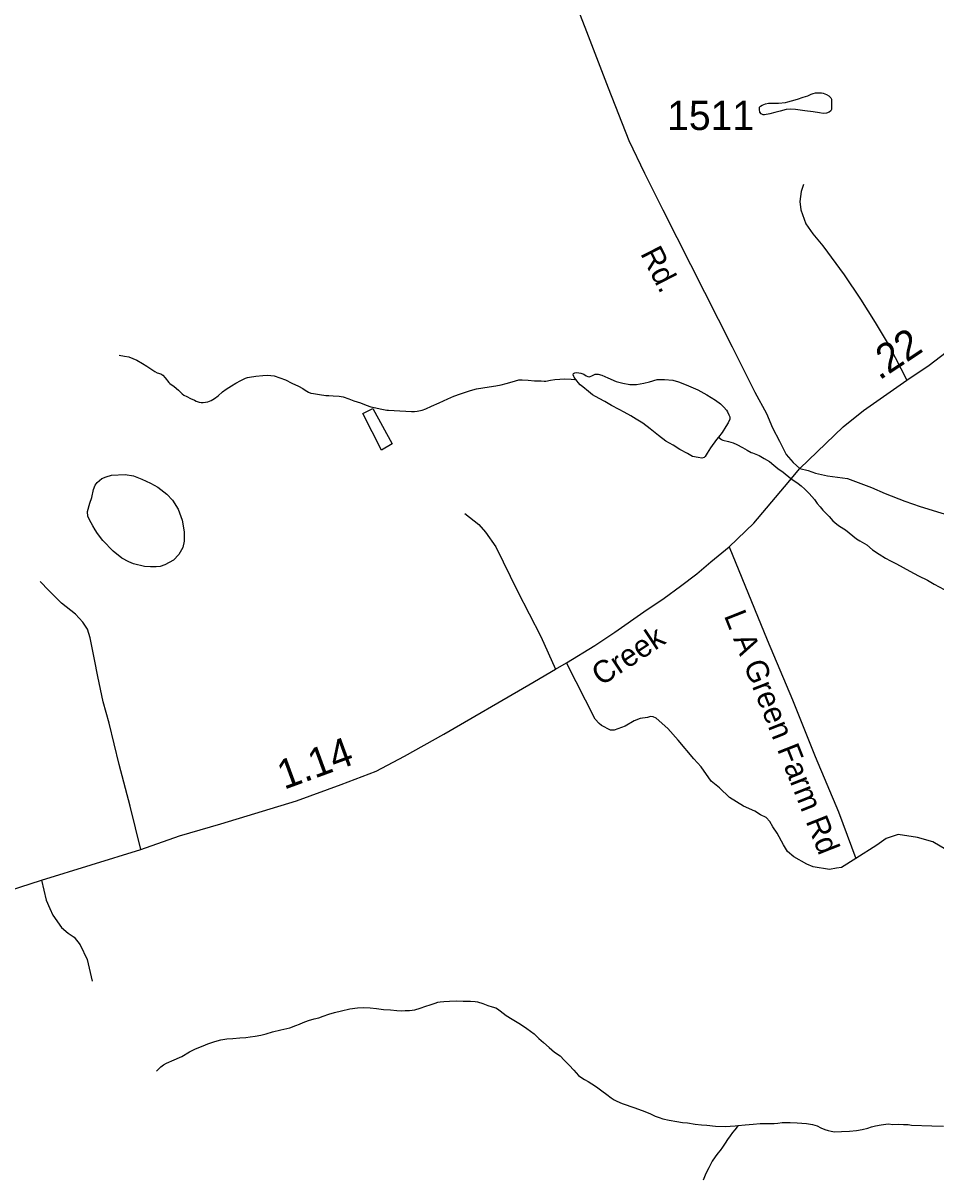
# Model space of a CAD drawing. Extents: x 2220236 to 2384410, y 720751 to 894131.
# Drawn here: x 2332139 to 2336042, y 858872 to 863811 of the extents above; entities that cross this region are included whole.
import ezdxf

# ---------------------------------------------------------------- set-up
doc = ezdxf.new("R2010")
doc.units = 0
for name, color, linetype in [('Exist Hydrographic Misc Water Feature', 7, 'Continuous'), ('Exist Hydrographic Pond Under 1500 Sq Ft', 7, 'Continuous'), ('Exist Road Non-System Type 51', 7, 'Continuous'), ('Exist Road Non-System Type 51 Label', 7, 'Continuous'), ('Exist Road Secondary Mileage Hundredths English Label', 7, 'Continuous'), ('Exist Road Secondary Type 51 Attributed', 7, 'Continuous'), ('Exist Road Secondary Type 51 Label', 7, 'Continuous'), ('Exist Road Secondary Type 51 Number Label', 7, 'Continuous')]:
    doc.layers.add(name, color=color, linetype=linetype)

msp = doc.modelspace()

# ---------------------------------------------------------------- linework, layer by layer
at = {"layer": 'Exist Hydrographic Misc Water Feature'}
for points in [[(2332548.8, 862390.3), (2332572.2, 862387), (2332590.8, 862382.9), (2332607.4, 862377), (2332625.1, 862368.8), (2332649.3, 862355.1), (2332668.2, 862343.4), (2332685.4, 862331.9), (2332702.3, 862321.1), (2332711.7, 862315.6), (2332727.6, 862310.7), (2332735.7, 862305.1), (2332746, 862294), (2332761.9, 862274.3), (2332766.4, 862270.2), (2332784.3, 862257.2), (2332802.7, 862241.5), (2332818.8, 862224.8), (2332825.5, 862220.1), (2332838.9, 862213.5), (2332855, 862205.9), (2332871.1, 862198.4), (2332879.1, 862193.8), (2332891.1, 862190), (2332900.3, 862188.7), (2332909.2, 862188.4), (2332929.1, 862190.9), (2332943, 862196.4), (2332957.1, 862205.2), (2332972.4, 862217.3), (2332991, 862234.5), (2333006.7, 862245.6), (2333030.4, 862259.7), (2333048.3, 862270.3), (2333070.1, 862282.7), (2333090.1, 862292.7), (2333098.8, 862295.3), (2333107.3, 862297.3), (2333134, 862301), (2333163.8, 862303.9), (2333185.7, 862305.4), (2333198.2, 862304.3), (2333211.8, 862302.6), (2333236.1, 862294.4), (2333260.1, 862284.9), (2333288.2, 862271.2), (2333316.3, 862257.6), (2333334.5, 862247.5), (2333344.6, 862241.4), (2333358.7, 862232.1), (2333369.1, 862228.6), (2333380.6, 862226.4), (2333406.7, 862222.6), (2333432.8, 862218.7), (2333446.6, 862217.6), (2333465.1, 862216.8), (2333491, 862215.5), (2333506.9, 862211.9), (2333531.2, 862204), (2333553.2, 862195.8), (2333581.2, 862186.4), (2333605.5, 862176.6), (2333625.5, 862169.2), (2333647.7, 862165.2), (2333665.5, 862161.9), (2333693.7, 862155.5), (2333700.6, 862155.2), (2333725.6, 862154.6), (2333749.6, 862152.9), (2333775.6, 862150.7), (2333799.6, 862149.4), (2333811.8, 862149.9), (2333823.9, 862151), (2333845.7, 862156.2), (2333861.5, 862161.8), (2333885.3, 862172.6), (2333917.3, 862187), (2333955, 862203.3), (2333981.1, 862215.9), (2334008.9, 862225.9), (2334030.6, 862232.7), (2334052.6, 862240.1), (2334077, 862246.7), (2334104.7, 862251.1), (2334132.4, 862255.5), (2334160.4, 862260), (2334183.6, 862264.2), (2334204, 862269.3), (2334220.3, 862273.9), (2334244.3, 862280.8), (2334258.2, 862284.7), (2334272.3, 862285.2), (2334298.3, 862283.7), (2334326.3, 862281.5), (2334354.2, 862280.4), (2334367.7, 862279.9), (2334374.3, 862280.2)], [(2334374.3, 862280.2), (2334394.1, 862284.3), (2334412.1, 862286.7), (2334455, 862289.4), (2334482.3, 862287.9), (2334498.1, 862286.3), (2334503.4, 862285.5)], [(2335112.1, 862039.6), (2335125, 862030.3), (2335131.3, 862027.3), (2335155.5, 862021.7), (2335175.4, 862015.9), (2335191.5, 862008.4), (2335215.6, 861996.2), (2335235.8, 861984.9), (2335252.9, 861974.8), (2335258, 861972.7), (2335286, 861961.4), (2335308.1, 861949.2), (2335330.4, 861935.3), (2335348.7, 861919.6), (2335366.7, 861906.6), (2335389, 861890.1), (2335421.3, 861862.9), (2335453.7, 861841.2), (2335465.6, 861831.9), (2335481.9, 861817.8), (2335500, 861799.5), (2335522.4, 861774.1), (2335534.6, 861755.9), (2335546.7, 861741.6), (2335559.1, 861728), (2335585.2, 861700.5), (2335602, 861682.2), (2335618, 861668.1), (2335629.8, 861659.7), (2335656.1, 861643.4), (2335686.4, 861617.7), (2335703.3, 861605.3), (2335716.4, 861596.6), (2335746.7, 861579.1), (2335770.8, 861558.8), (2335799.2, 861539.3), (2335826.4, 861523.3), (2335847.6, 861511.7), (2335873.8, 861498), (2335901.9, 861482.7), (2335930.2, 861466.8), (2335968.4, 861447.1), (2336006.6, 861427.9), (2336034.8, 861412), (2336077.1, 861389.1)], [(2332709.5, 859328.7), (2332727.4, 859346.8), (2332739.2, 859355.5), (2332751.7, 859362.6), (2332762.3, 859367.9), (2332774.9, 859373.4), (2332816.8, 859392.1), (2332850.5, 859410.9), (2332873.3, 859422.3), (2332889.7, 859430.6), (2332908.2, 859436.9), (2332928.2, 859445.3), (2332957.9, 859456.3), (2332984, 859462.3), (2333009.7, 859466.7), (2333035.9, 859468.4), (2333066, 859471.3), (2333091.8, 859473.3), (2333109.8, 859475.7), (2333131.7, 859478.2), (2333155.8, 859482.5), (2333177.5, 859488.3), (2333205.4, 859496.7), (2333241.5, 859505.7), (2333279.2, 859513.8), (2333305.1, 859523.7), (2333321.2, 859530.3), (2333337, 859536.5), (2333359, 859544.9), (2333383, 859553.1), (2333402.8, 859557.2), (2333422.6, 859564), (2333446.5, 859572.2), (2333470.5, 859579.7), (2333500.4, 859586.8), (2333536.2, 859594.9), (2333568.5, 859600.1), (2333596.3, 859601.3), (2333622.3, 859600), (2333650.4, 859596.2), (2333680.4, 859592.6), (2333710.3, 859591.2), (2333736.3, 859588.9), (2333756.4, 859587.5), (2333772.5, 859588.1), (2333790.5, 859587.9), (2333814.4, 859590.5), (2333836.3, 859598.9), (2333860.3, 859607.1), (2333880.1, 859612.9), (2333900.2, 859619.6), (2333912.2, 859623.4), (2333921.9, 859625.4), (2333938, 859626.1), (2333961.9, 859627.7), (2333990.4, 859628.9), (2334019.9, 859628.4), (2334052.1, 859627.5), (2334071.9, 859626.6), (2334082.1, 859625.4), (2334104.1, 859618.1), (2334126.1, 859609.8), (2334144.3, 859604), (2334160.3, 859599.1), (2334167, 859595.1), (2334178.5, 859586.7), (2334204.6, 859567.1), (2334230.8, 859551.7), (2334265.2, 859530.2), (2334293.2, 859510.9), (2334323.7, 859488.2), (2334343.9, 859468.7), (2334363.9, 859451.5), (2334388.5, 859429.5), (2334410.6, 859409.7), (2334434.9, 859393.7), (2334453, 859376.3), (2334473.3, 859354.2), (2334493.5, 859332.7), (2334513.8, 859310.6), (2334528, 859299.7), (2334540.1, 859292.9), (2334554.9, 859285.3), (2334570.4, 859275.1), (2334590.3, 859262.2), (2334614.3, 859245.1), (2334634.6, 859228.5), (2334652.9, 859214.5), (2334666.4, 859206.2), (2334677.1, 859200.7), (2334701.2, 859191.2), (2334755.4, 859172.1), (2334797.8, 859156.4), (2334821.8, 859146.9), (2334841.9, 859136.9), (2334858.6, 859130.4), (2334874.2, 859125.1)], [(2334874.2, 859125.1), (2334902, 859119.7), (2334934.1, 859113.8), (2334958.2, 859109.8), (2334980.6, 859107.5), (2335012.3, 859102.8), (2335039.3, 859100), (2335062.4, 859097.7), (2335100.3, 859094.3), (2335140.4, 859092.7), (2335184.3, 859095.1), (2335197, 859096.6)], [(2335197, 859096.6), (2335182.7, 859078.6), (2335172.7, 859066.7), (2335163.1, 859052.6), (2335151.2, 859036.3), (2335141.4, 859020.5), (2335129.9, 859003.6), (2335119.7, 858990.1), (2335109.6, 858978.2), (2335097.8, 858961.9), (2335086.1, 858943.4), (2335070.5, 858915.8), (2335058.7, 858891.4), (2335047.1, 858863)], [(2335197, 859096.6), (2335226.5, 859099.5), (2335260.5, 859101.5), (2335290.3, 859104.4), (2335318.5, 859104.9), (2335350.3, 859105.2), (2335366.3, 859106.8), (2335384.3, 859109.2), (2335418.4, 859109.6), (2335448.3, 859108.5), (2335488.8, 859105.3), (2335514.2, 859101.4), (2335534.5, 859095.6), (2335550.6, 859087.1), (2335566.7, 859079.6), (2335581.3, 859074.6), (2335594.9, 859071.9), (2335608.7, 859069.8), (2335638.6, 859070.4), (2335672.6, 859072.4), (2335702.7, 859075.3), (2335727.5, 859078.9), (2335750.5, 859085.4), (2335766.4, 859090.4), (2335784.3, 859094.4), (2335808.4, 859098.6), (2335828.3, 859102.7), (2335840.4, 859103.2), (2335856.2, 859101.3), (2335882.5, 859101.7), (2335904.2, 859100.9), (2335924.2, 859100.1), (2335938.4, 859098), (2336024.6, 859095), (2336074.5, 859093.8)]]:
    msp.add_lwpolyline(points, dxfattribs=at)
at = {"layer": 'Exist Hydrographic Pond Under 1500 Sq Ft'}
for points in [[(2335595.3, 863467.4), (2335595.7, 863441.2), (2335592.6, 863435.5), (2335585.7, 863429.3), (2335573.7, 863425.5), (2335560.6, 863424.3), (2335543.8, 863426.9), (2335517.7, 863430.8), (2335481.7, 863435.9), (2335461.2, 863439), (2335441.7, 863441.5), (2335419.7, 863443.2), (2335401.7, 863441.5), (2335375.7, 863434.8), (2335353.6, 863429), (2335331.9, 863422.2), (2335309.8, 863418), (2335303.9, 863417.8), (2335300.5, 863419.3), (2335294.8, 863422.3), (2335289.6, 863429.7), (2335287.5, 863441.7), (2335287.4, 863451.6), (2335291.5, 863456), (2335299.5, 863460.3), (2335313.4, 863465.8), (2335325.8, 863467.9), (2335339.2, 863468.5), (2335369.4, 863469), (2335399.2, 863470.9), (2335409.2, 863473.9), (2335425.2, 863477.9), (2335450.4, 863486.1), (2335475.1, 863493.7), (2335494.8, 863500.4), (2335508.7, 863506.6), (2335517.7, 863509.6), (2335526.8, 863512.2), (2335540.9, 863512.8), (2335552.7, 863512.6), (2335560.7, 863511.3), (2335575, 863505.3), (2335584.8, 863499.2), (2335593, 863491.3), (2335595.2, 863485.5), (2335595.3, 863467.4)], [(2334503.4, 862285.5), (2334501.3, 862288), (2334495.4, 862296), (2334493.3, 862299.8), (2334491, 862306.3), (2334493.1, 862312.3), (2334497.9, 862314.8), (2334505.1, 862316.1), (2334515.6, 862315.5), (2334523.2, 862314.2), (2334537.2, 862309.2), (2334547.3, 862303), (2334553.4, 862299), (2334559, 862298.6), (2334563.2, 862298.8), (2334571.3, 862303), (2334585.1, 862309.5), (2334597.3, 862309), (2334613.2, 862305.7), (2334639.3, 862293.7), (2334675.6, 862278.7), (2334703.5, 862270.7), (2334733.6, 862265.4), (2334761.8, 862265.9), (2334793.8, 862270.5), (2334817.5, 862276.3), (2334849.6, 862286.5), (2334882.1, 862287.2), (2334917.3, 862283.7), (2334941.6, 862277.2), (2334973.6, 862263.7), (2335024, 862242.8), (2335062.4, 862220.7), (2335100.4, 862197.7), (2335120.7, 862182.1), (2335134.8, 862167.9), (2335147.1, 862155.9), (2335151, 862147.9), (2335157.4, 862136), (2335161.4, 862126.3), (2335161.5, 862116.5), (2335153.5, 862102), (2335144, 862086.2), (2335128, 862059.9), (2335112.1, 862039.6)], [(2335112.1, 862039.6), (2335104.6, 862029.5), (2335078.8, 861994.9), (2335063.4, 861971.3), (2335055.4, 861956.9), (2335051.3, 861952.8), (2335041.6, 861950.7), (2335025.4, 861952.4), (2335001.6, 861957.9), (2334979.4, 861970.2), (2334947.2, 861987.9), (2334918.9, 862005.4), (2334887.9, 862023.2), (2334856.5, 862046.5), (2334820.1, 862076.2), (2334788.7, 862099.6), (2334760.7, 862116.5), (2334737.5, 862131), (2334709.2, 862147.2), (2334687.1, 862158.4), (2334654.9, 862176.1), (2334626.7, 862192.1), (2334602.5, 862205.8), (2334574.3, 862221.1), (2334556.3, 862235.1), (2334531.9, 862254.8), (2334521.3, 862264.2), (2334511.7, 862274.3), (2334503.4, 862285.5)], [(2333671.2, 861983.9), (2333591.2, 862141.5), (2333635, 862162.3), (2333716.7, 862011.4), (2333671.2, 861983.9)], [(2332415.8, 861700.5), (2332414.6, 861721.8), (2332424, 861758.3), (2332431.9, 861782.3), (2332439.3, 861816.4), (2332447.1, 861834.8), (2332455.2, 861846.6), (2332474.8, 861862.8), (2332494.6, 861870.2), (2332516.6, 861877), (2332574.6, 861880), (2332610.6, 861874.3), (2332646.9, 861861), (2332683.1, 861843.4), (2332715.3, 861826), (2332753.6, 861796.4), (2332778, 861770.2), (2332802.5, 861732.8), (2332818.9, 861684.9), (2332827.5, 861635.3), (2332828.1, 861595), (2332822.3, 861568.5), (2332804.9, 861538.2), (2332781.2, 861514.3), (2332745.3, 861494.1), (2332724.9, 861487.4), (2332707.3, 861485), (2332683.3, 861485), (2332657.3, 861487.2), (2332611.2, 861498.5), (2332590.8, 861507.5), (2332560.9, 861523.3), (2332523.6, 861552.3), (2332480.1, 861598.8), (2332457.5, 861628.4), (2332447.3, 861644.4), (2332437.2, 861660.4), (2332429.1, 861673.8), (2332415.8, 861700.5)]]:
    msp.add_lwpolyline(points, dxfattribs=at)
at = {"layer": 'Exist Road Non-System Type 51'}
for points in [[(2335475.8, 863120.7), (2335466.2, 863090.5), (2335460.8, 863048.5), (2335465.2, 863012.6), (2335485.9, 862952.9), (2335516.5, 862909.3), (2335559, 862857.8), (2335650.5, 862734.9), (2335719.8, 862629.7), (2335782.9, 862530.6), (2335842, 862431.2), (2335917.8, 862284.2)], [(2335460.7, 861906.1), (2335496.6, 861897.2), (2335526.7, 861885.6), (2335578, 861874.2), (2335621.6, 861869.2), (2335664.9, 861863.3), (2335767.3, 861824.7), (2335825.6, 861799.2), (2335910, 861766.3), (2335974.4, 861743.1), (2336240.3, 861661.6)], [(2334028, 861713.6), (2334088.3, 861666.7), (2334116.8, 861633.1), (2334160.4, 861571.1), (2334253.4, 861381.6), (2334352.3, 861187), (2334416, 861047.9)], [(2335158.4, 861571.1), (2335321.3, 861173.3), (2335428.3, 860916.8), (2335525.3, 860674), (2335626, 860437.2), (2335700.3, 860238.2)], [(2332642, 860276.4), (2332596.7, 860462.6), (2332549.8, 860640.3), (2332506.2, 860816.4), (2332481.1, 860908.7), (2332457.6, 861016), (2332444.2, 861089.8), (2332425.8, 861182), (2332414, 861218.9), (2332393.9, 861249.1), (2332362.1, 861282.6), (2332303.4, 861329.6), (2332273.3, 861359.8), (2332248.1, 861384.9), (2332211.3, 861423.5)], [(2335700.3, 860238.2), (2335638.9, 860199.5), (2335617, 860197.2), (2335587, 860190.9), (2335516.9, 860202.1), (2335490.9, 860213.8), (2335434.3, 860245.1), (2335408.2, 860268.7), (2335389.8, 860296.5), (2335363.2, 860346.3), (2335344.8, 860373.9), (2335332.7, 860395.8), (2335316.4, 860413.6), (2335292.3, 860425.2), (2335268.1, 860441), (2335220, 860462.5), (2335159.4, 860499.6), (2335116.9, 860541.1), (2335080.8, 860568.6), (2335038, 860630.1), (2335007.6, 860663.9), (2334940.7, 860745), (2334896, 860794.4), (2334845.5, 860837.7), (2334833.4, 860843.6), (2334821.3, 860845.5), (2334809.5, 860841.5), (2334777.5, 860837), (2334751.7, 860826.7), (2334714, 860804.1), (2334666.2, 860787.6), (2334650.2, 860787.5), (2334612, 860807), (2334601.9, 860815), (2334585.7, 860834.7), (2334462.9, 861074.7)], [(2336376, 860263), (2336315.7, 860256.3), (2336230.2, 860252.9), (2336139.7, 860254.6), (2336109.5, 860263), (2336029.6, 860310.1), (2335963.2, 860327.4), (2335881.3, 860340.4), (2335829.3, 860323.7), (2335789.7, 860295.3), (2335700.3, 860238.2)], [(2332217.1, 860145.6), (2332237.9, 860059.9), (2332252.4, 860024.1), (2332266.5, 859996.3), (2332303.1, 859942.5), (2332331.5, 859918.9), (2332357.7, 859901.2), (2332382, 859869.5), (2332412.7, 859806.8), (2332433.7, 859713.3)]]:
    msp.add_lwpolyline(points, dxfattribs=at)
at = {"layer": 'Exist Road Secondary Type 51 Attributed'}
for points in [[(2334488.7, 863930.2), (2334541.5, 863792.7), (2334641.1, 863534.6), (2334729.2, 863308.1), (2334796.2, 863168.9), (2334875, 863012.9), (2335170.8, 862425.9), (2335268.6, 862232.5), (2335317.8, 862141), (2335343.4, 862080.5), (2335373.6, 862023.5), (2335402.1, 861966.4), (2335432.2, 861931.2), (2335460.7, 861906.1)], [(2335460.7, 861906.1), (2335645.1, 862083.8), (2335732.2, 862154.3), (2335917.8, 862284.2), (2336013.1, 862347.3), (2336110, 862422.5), (2336184.7, 862464.5), (2336412.7, 862595.3)], [(2331801.8, 860011.1), (2332217.1, 860145.6), (2332642, 860276.4), (2332807.9, 860335.1), (2332983.9, 860387.1), (2333307.3, 860484.4), (2333499.2, 860554.8), (2333648.4, 860611.8), (2333769.1, 860675.6), (2333938.3, 860769.5), (2334301.2, 860980.8), (2334416, 861047.9), (2334462.9, 861074.7), (2334583.6, 861148.5), (2334669, 861205.5), (2334793.1, 861292.7), (2334880.2, 861351.4), (2334950.6, 861403.4), (2335019.3, 861455.4), (2335079.6, 861507.4), (2335158.4, 861571.1), (2335263.2, 861671.7), (2335395.4, 861828.1), (2335460.7, 861906.1)]]:
    msp.add_lwpolyline(points, dxfattribs=at)

# ---------------------------------------------------------------- texts
at = {"layer": 'Exist Road Non-System Type 51 Label'}
msp.add_text('L A Green Farm Rd', height=95, rotation=291.684, dxfattribs=at).set_placement((2335134.9, 861277.1))
at = {"layer": 'Exist Road Secondary Mileage Hundredths English Label'}
for s, rotation, p in [('.22', 33.5099, (2335800.1, 862281.2)), ('1.14', 20.1554, (2333254.8, 860531.7))]:
    msp.add_text(s, height=125, rotation=rotation, dxfattribs=at).set_placement(p)
at = {"layer": 'Exist Road Secondary Type 51 Label'}
for s, rotation, p in [('Rd.', 297.0984, (2334776.7, 862825.4)), ('Creek', 33.5807, (2334610.6, 860973.6))]:
    msp.add_text(s, height=95, rotation=rotation, dxfattribs=at).set_placement(p)
at = {"layer": 'Exist Road Secondary Type 51 Number Label'}
msp.add_text('1511', height=125, dxfattribs=at).set_placement((2334892.9, 863353.5))

doc.saveas('drawing.dxf')
